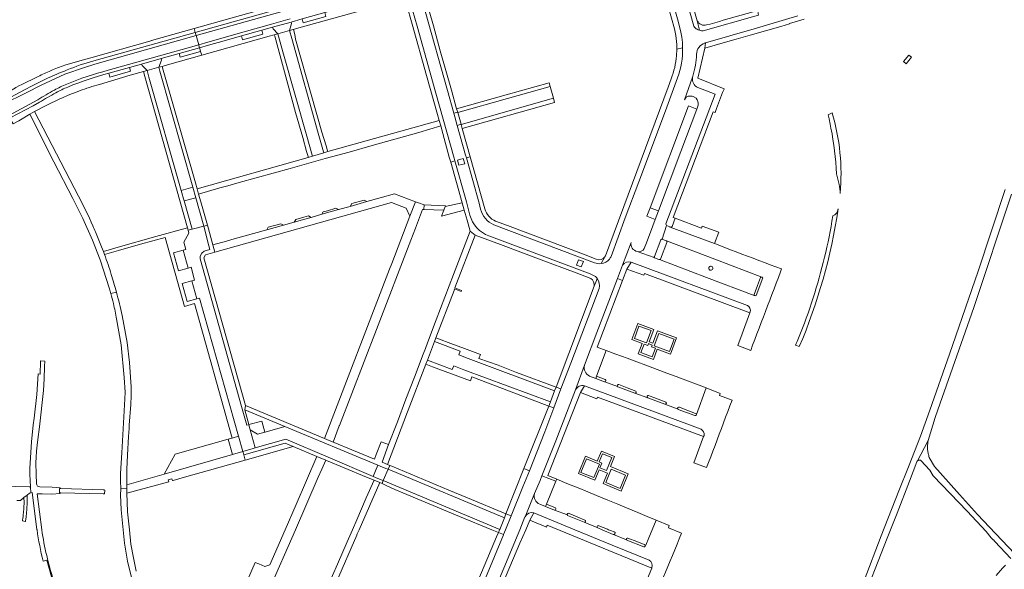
# Model space of a CAD drawing. Extents: x 146402 to 164798, y 455483 to 464134.
# Tile 485 of 575: x 156517 to 157006, y 462480 to 462753. Entities that reach past the tile are written whole.
import ezdxf

# ---------------------------------------------------------------- set-up
doc = ezdxf.new("R2010")
doc.units = 0
doc.header["$LTSCALE"] = 0.2
for name, color, linetype, lineweight in [('B-XX-VH-VERHARDING_ASFALT-GV', 252, 'CONTINUOUS', 18), ('B-XX-VH-VERHARDING_BETONSTRAATSTEEN-GV', 252, 'CONTINUOUS', 18), ('B-XX-VH-VERHARDING_GESLOTEN-GV', 252, 'CONTINUOUS', 18), ('B-XX-VH-VERHARDING_TEGEL-GV', 252, 'CONTINUOUS', 18)]:
    doc.layers.add(name, color=color, linetype=linetype, lineweight=lineweight)

msp = doc.modelspace()

# ---------------------------------------------------------------- linework, layer by layer
at = {"layer": 'B-XX-VH-VERHARDING_ASFALT-GV'}
msp.add_lwpolyline([(156709.838, 462775.149), (156709.411, 462776.691), (156603.833, 462747.01), (156604.261, 462745.469)], close=True, dxfattribs=at)
for points in [[(156650.971, 462753.647), (156641.743, 462751.086), (156636.398, 462749.579), (156626.284, 462746.748), (156617.757, 462744.357), (156610.041, 462742.149), (156605.536, 462740.876), (156605.828, 462739.825), (156605.964, 462739.334), (156610.479, 462740.61), (156618.193, 462742.818), (156626.716, 462745.207), (156636.831, 462748.039), (156642.174, 462749.545), (156651.405, 462752.107), (156656.827, 462753.655)], [(156519.018, 462718.433), (156507.864, 462712.578), (156507.9, 462712.507), (156508.486, 462711.335), (156519.885, 462716.968), (156527.236, 462720.732), (156539.08, 462726.168), (156539.503, 462726.337), (156548.325, 462729.461), (156553.983, 462731.154), (156604.261, 462745.469), (156603.833, 462747.01), (156553.477, 462732.854)], [(156560.583, 462728.15), (156570.704, 462731.008), (156605.536, 462740.876), (156604.261, 462745.469), (156553.983, 462731.154), (156548.325, 462729.461), (156539.503, 462726.337), (156539.08, 462726.168), (156527.236, 462720.732), (156519.885, 462716.968), (156508.486, 462711.335), (156511.29, 462705.729), (156525.643, 462713.566)], [(156560.952, 462726.696), (156571.112, 462729.564), (156577.15, 462731.261), (156586.878, 462734.011), (156595.852, 462736.524), (156605.964, 462739.334), (156605.828, 462739.825), (156605.536, 462740.876), (156570.704, 462731.008), (156560.583, 462728.15)], [(156525.643, 462713.566), (156511.29, 462705.729), (156511.873, 462704.565), (156523.279, 462710.538), (156526.412, 462712.278)], [(156545.857, 462665.621), (156524.076, 462707.728), (156521.628, 462706.372), (156533.664, 462682.783), (156543.093, 462664.441), (156547.958, 462654.596), (156552.875, 462643.849), (156556.639, 462634.101), (156561.172, 462619.579)], [(157005.919, 462668.926), (156992.634, 462628.487), (156978.333, 462587.16), (156968.541, 462559.344), (156963.994, 462546.427), (156957.955, 462531.242), (156953.17, 462519.397), (156944.466, 462496.972), (156935.89, 462474.754)], [(156936.038, 462466.707), (156941.481, 462480.521), (156947.448, 462495.792), (156952.343, 462508.222), (156958.414, 462524.163), (156962.125, 462533.699), (156962.18, 462533.834), (156962.25, 462533.963), (156967.763, 462544.275), (156971.283, 462555.682), (156972.463, 462559.496), (156990.366, 462610.441), (157009.182, 462666.625)], [(156553.343, 462650.097), (156552.964, 462650.953)], [(156558.76, 462636.7), (156558.219, 462638.175), (156557.331, 462640.506)], [(156564.696, 462618), (156561.869, 462617.282)], [(156561.869, 462617.282), (156564.696, 462618)], [(156564.683, 462604.654), (156566.988, 462591.896), (156568.463, 462575.543), (156568.974, 462568.241), (156568.857, 462565.05), (156567.297, 462538.244), (156566.763, 462527.941), (156566.781, 462524.34), (156566.801, 462520.371), (156569.879, 462520.418), (156569.849, 462522.35), (156569.82, 462524.344), (156569.861, 462530.045), (156570.2, 462536.997), (156570.751, 462546.335), (156570.987, 462550.33), (156571.077, 462551.851), (156571.761, 462562.253), (156571.978, 462566.495), (156571.921, 462570.946), (156571.102, 462583.048), (156569.937, 462592.949), (156567.486, 462606.432)], [(156536.745, 462520.441), (156536.767, 462520.8), (156532.816, 462521.145), (156526.722, 462521.258), (156525.91, 462521.406), (156525.484, 462521.706), (156525.184, 462522.242), (156525.066, 462522.789), (156524.787, 462527.568), (156524.725, 462533.216), (156524.854, 462536.078), (156525.055, 462538.936), (156525.342, 462541.916), (156525.708, 462544.886), (156526.432, 462551.049), (156527.114, 462557.118), (156527.833, 462563.162), (156528.438, 462569.064), (156528.761, 462574.894), (156529.046, 462581.126), (156529.118, 462583.728), (156527.017, 462583.865), (156526.983, 462582.449), (156526.844, 462578.492), (156526.792, 462577.306), (156525.793, 462577.338), (156525.123, 462567.144), (156523.792, 462555.37), (156523.401, 462552.056), (156522.432, 462543.645), (156521.604, 462530.601), (156521.655, 462527.498), (156521.785, 462524.398), (156521.994, 462521.3), (156522.147, 462518.37), (156522.769, 462518.569), (156525.227, 462500.125), (156525.244, 462500), (156525.265, 462499.875)], [(157010.749, 462487.967), (157001.206, 462498.119), (156992.263, 462507.533), (156983.253, 462517.422), (156973.691, 462528.251), (156970.917, 462531.345), (156968.315, 462535.872), (156968.155, 462536.339), (156968.01, 462536.811), (156967.881, 462537.287), (156967.768, 462537.768), (156967.67, 462538.252), (156967.588, 462538.739), (156967.521, 462539.228), (156967.471, 462539.719), (156967.436, 462540.212), (156967.418, 462540.705), (156967.415, 462541.199), (156967.428, 462541.692), (156967.458, 462542.185), (156967.503, 462542.677), (156967.564, 462543.167), (156967.641, 462543.654), (156967.734, 462544.139), (156967.763, 462544.275), (156962.25, 462533.963), (156962.334, 462534.083), (156962.43, 462534.194), (156962.537, 462534.293), (156962.655, 462534.38), (156962.782, 462534.453), (156962.916, 462534.512), (156963.055, 462534.557), (156963.199, 462534.586), (156963.344, 462534.599), (156963.491, 462534.596), (156963.636, 462534.577), (156963.778, 462534.542), (156963.916, 462534.492), (156964.047, 462534.428), (156964.057, 462534.422), (156968.648, 462529.511), (156970.29, 462526.807), (156987.073, 462509.154), (156996.565, 462499.117), (156999.035, 462496.055), (156999.882, 462495.159), (157000, 462495.034), (157000.118, 462494.909), (157000.889, 462494.093), (157008.737, 462485.705)], [(156527.589, 462499.875), (156527.568, 462500), (156525.269, 462517.884), (156527.874, 462517.817), (156532.671, 462517.694), (156536.672, 462517.999), (156536.672, 462518.344), (156536.421, 462518.35), (156536.452, 462519.731), (156536.468, 462520.45), (156536.745, 462520.441)], [(156574.559, 462479.505), (156573.137, 462486.061), (156571.851, 462492.767), (156571.14, 462500), (156570.144, 462508.942), (156569.986, 462513.743), (156569.914, 462518.11), (156569.879, 462520.418), (156566.801, 462520.371), (156566.694, 462517.207), (156566.835, 462513.706), (156566.991, 462509.838), (156568.028, 462500), (156568.711, 462493.402), (156570.252, 462484.451), (156572.135, 462476.276)], [(156528.246, 462484.431), (156530.197, 462484.888), (156530.977, 462481.849), (156532.802, 462475.377), (156534.524, 462469.9), (156536.288, 462464.713), (156536.478, 462464.774), (156536.171, 462465.635), (156533.48, 462474.65)], [(157006.211, 462482.461), (157004.707, 462480.887), (157001.534, 462477.213)]]:
    msp.add_lwpolyline(points, dxfattribs=at)
for points in [[(156540.19, 462728.308, 0.0332062), (156519.018, 462718.433)], [(156560.583, 462728.15, 0.0379993), (156539.982, 462721.215)], [(156539.982, 462721.215, -0.0379993), (156560.583, 462728.15)], [(156553.477, 462732.854, 0.0347923), (156540.19, 462728.308)], [(156540.567, 462719.834, -0.0379759), (156560.952, 462726.696)], [(156539.982, 462721.215, 0.0395835), (156533.89, 462718.292)], [(156533.89, 462718.292, -0.0395835), (156539.982, 462721.215)], [(156534.643, 462716.995, -0.0396283), (156540.567, 462719.834)], [(156533.89, 462718.292, 0.009004), (156525.643, 462713.566)], [(156525.643, 462713.566, -0.009004), (156533.89, 462718.292)], [(156526.412, 462712.278, -0.0091129), (156534.643, 462716.995)], [(156552.964, 462650.953, 0.0161354), (156545.857, 462665.621)], [(156554.624, 462647.134, 0.0037425), (156553.343, 462650.097)], [(156557.331, 462640.506, 0.0073922), (156554.624, 462647.134)], [(156562.131, 462626.82, 0.0130562), (156558.76, 462636.7)], [(156564.696, 462618, 0.0103033), (156562.131, 462626.82)], [(156561.172, 462619.579, -0.0057872), (156561.869, 462617.282)], [(156561.869, 462617.282, -0.0121827), (156563.171, 462612.354)], [(156567.486, 462606.432, 0.0134929), (156564.696, 462618)], [(156563.171, 462612.354, -0.0189446), (156564.683, 462604.654)], [(156525.265, 462499.875, 0.021035), (156528.246, 462484.431)], [(156533.48, 462474.65, -0.0374655), (156527.589, 462499.875)]]:
    msp.add_lwpolyline(points, format="xyb", dxfattribs=at)
at = {"layer": 'B-XX-VH-VERHARDING_BETONSTRAATSTEEN-GV'}
for points in [[(156661.984, 462685.573), (156667.707, 462687.162), (156667.573, 462687.629), (156664.904, 462696.904), (156651.753, 462744.006), (156650.64, 462747.907), (156650.646, 462747.931), (156650.621, 462747.924), (156644.893, 462746.21), (156647.704, 462736.153), (156659.169, 462695.428), (156661.871, 462685.968)], [(156650.646, 462747.931), (156650.64, 462747.907), (156651.753, 462744.006), (156664.904, 462696.904), (156667.573, 462687.629), (156667.707, 462687.162), (156669.585, 462687.762), (156669.461, 462688.179), (156668.751, 462690.572), (156666.745, 462697.467), (156653.614, 462743.564), (156653.282, 462745.861), (156652.565, 462748.424), (156652.48, 462748.402)], [(156659.135, 462687.858), (156659.823, 462685.371), (156659.944, 462684.935), (156661.984, 462685.573), (156661.871, 462685.968), (156659.169, 462695.428), (156647.704, 462736.153), (156644.893, 462746.21), (156643.07, 462745.736), (156643.314, 462745.045), (156653.554, 462707.219), (156657.191, 462694.828)], [(156596.774, 462668.465), (156602.609, 462670.133), (156586.265, 462727.765), (156585.763, 462729.674), (156579.939, 462727.979), (156580.814, 462724.787)], [(156603.915, 462672.311), (156587.825, 462728.229), (156587.324, 462730.067), (156585.763, 462729.674), (156586.265, 462727.765), (156602.609, 462670.133), (156602.934, 462668.968), (156603.751, 462666.047), (156604.081, 462664.865), (156608.041, 462650.688), (156609.9, 462651.29), (156606.556, 462662.756), (156605.398, 462666.603), (156604.789, 462669.283)], [(156596.774, 462668.465), (156580.814, 462724.787), (156579.939, 462727.979), (156578.068, 462727.518), (156578.751, 462725.07), (156599.961, 462649.878), (156600.246, 462648.759), (156602.219, 462649.276), (156598.249, 462663.256), (156597.924, 462664.404), (156597.103, 462667.303)], [(156734.121, 462707.29), (156734.139, 462707.231), (156758.783, 462714.128), (156779.99, 462720.129), (156779.481, 462721.959), (156758.268, 462715.957), (156733.586, 462709.05)], [(156734.139, 462707.231), (156735.854, 462701.344), (156735.867, 462701.299), (156781.629, 462714.243), (156779.99, 462720.129), (156758.783, 462714.128)], [(156781.629, 462714.243), (156735.867, 462701.299), (156736.396, 462699.332), (156782.157, 462712.127)], [(156829.638, 462659.909), (156833.8, 462658.348), (156845.001, 462687.865), (156852.868, 462708.916), (156848.678, 462710.536)], [(156734.762, 462680.981), (156737.694, 462681.79), (156736.927, 462684.31), (156734.054, 462683.519)], [(156602.609, 462670.133), (156596.774, 462668.465), (156597.103, 462667.303), (156597.924, 462664.404), (156598.249, 462663.256), (156604.081, 462664.865), (156603.751, 462666.047), (156602.934, 462668.968)], [(156602.219, 462649.276), (156608.041, 462650.688), (156604.081, 462664.865), (156598.249, 462663.256)], [(156674.993, 462658.956), (156673.65, 462659.64), (156669.439, 462658.443), (156667.39, 462657.86), (156666.666, 462656.636)], [(156689.086, 462662.966), (156687.69, 462663.71), (156681.58, 462661.97), (156680.726, 462660.59)], [(156736.39, 462662.339), (156727.981, 462660.575), (156727.27, 462658.71), (156726.137, 462655.733), (156737.39, 462658.766)], [(156829.638, 462659.909), (156828.05, 462655.699), (156832.218, 462654.138), (156833.8, 462658.348)], [(156652.953, 462652.743), (156658.307, 462654.212), (156661.37, 462655.106), (156660.01, 462655.81), (156657.658, 462655.157), (156653.78, 462654.08)], [(156630.364, 462552.148), (156629.375, 462551.877), (156626.765, 462561.167), (156606.214, 462634.492), (156606.338, 462635.901), (156607.027, 462637.336), (156608.289, 462638.394), (156611.103, 462639.185), (156610.618, 462640.954), (156608.041, 462650.688), (156602.219, 462649.276), (156600.246, 462648.759), (156600.69, 462647.2), (156598.21, 462642.73), (156599.19, 462639.23), (156597.768, 462638.829), (156600.285, 462629.933), (156601.71, 462630.33), (156603.49, 462623.96), (156602.072, 462623.56), (156604.561, 462614.667), (156605.98, 462615.07), (156625.263, 462546.421), (156627.378, 462538.892), (156632.609, 462540.363), (156633.583, 462540.634), (156631.077, 462549.551)], [(156630.364, 462552.148), (156630.492, 462552.183), (156628.441, 462559.51), (156628.69, 462561.71), (156608.14, 462635.035), (156608.83, 462636.47), (156613.561, 462637.799), (156612.55, 462641.486), (156609.9, 462651.29), (156608.041, 462650.688), (156610.618, 462640.954), (156611.103, 462639.185), (156608.289, 462638.394), (156607.027, 462637.336), (156606.338, 462635.901), (156606.214, 462634.492), (156626.765, 462561.167), (156629.375, 462551.877)], [(156639.31, 462648.946), (156647.64, 462651.28), (156646.26, 462651.98), (156640.03, 462650.24)], [(156600.285, 462629.933), (156597.768, 462638.829), (156593.02, 462637.49), (156595.53, 462628.61)], [(156793.197, 462631.464), (156795.497, 462630.553), (156796.563, 462633.157), (156794.127, 462634.083)], [(156604.561, 462614.667), (156602.072, 462623.56), (156597.32, 462622.22), (156599.82, 462613.32)], [(156719.063, 462584.246), (156731.456, 462579.529), (156732.14, 462581.44), (156737.254, 462579.456), (156780.156, 462563.469), (156782.244, 462568.903), (156739.342, 462585.015), (156734.713, 462586.812), (156735.334, 462588.612), (156722.568, 462593.466)], [(156782.244, 462568.903), (156782.99, 462570.826), (156763.38, 462578.141), (156754.16, 462581.698), (156744.704, 462585.117), (156745.474, 462587.041), (156736.205, 462590.573), (156731.999, 462592.021), (156723.314, 462595.378), (156722.568, 462593.466), (156735.334, 462588.612), (156734.713, 462586.812), (156739.342, 462585.015)], [(156718.243, 462582.185), (156721.652, 462580.949), (156731.059, 462577.405), (156740.441, 462573.935), (156741.199, 462575.859), (156759.788, 462568.783), (156779.409, 462561.443), (156780.156, 462563.469), (156737.254, 462579.456), (156732.14, 462581.44), (156731.456, 462579.529), (156719.063, 462584.246)], [(156694.561, 462532.083), (156695.682, 462531.618), (156698.445, 462530.474), (156699.583, 462530.002), (156700.395, 462531.939), (156699.27, 462532.41), (156696.549, 462533.527), (156699.795, 462542.304), (156696.1, 462543.702), (156693.713, 462537.28), (156692.882, 462535.11), (156681.602, 462539.704), (156672.855, 462543.319), (156672.283, 462543.556), (156667.956, 462545.35), (156628.69, 462561.71), (156628.441, 462559.51), (156648.289, 462551.239)], [(156631.077, 462549.551), (156633.583, 462540.634), (156648.801, 462544.91), (156669.738, 462535.994), (156692.191, 462526.491), (156694.561, 462532.083), (156648.289, 462551.239), (156638.605, 462548.505), (156638.381, 462548.515), (156634.802, 462547.444)], [(156593.821, 462537.587), (156588.42, 462527.53), (156622.325, 462537.416), (156620.121, 462544.973)], [(156652.49, 462541.26), (156648.5, 462542.92), (156627.87, 462537.14), (156628.601, 462534.542)], [(156697.178, 462524.38), (156699.583, 462530.002), (156698.445, 462530.474), (156695.682, 462531.618), (156694.561, 462532.083), (156692.191, 462526.491), (156693.315, 462526.016), (156696.066, 462524.851)], [(156697.178, 462524.38), (156754.974, 462500.088), (156757.36, 462505.973), (156699.583, 462530.002)], [(156699.583, 462530.002), (156757.36, 462505.973), (156758.118, 462507.884), (156739.056, 462515.847), (156729.699, 462519.604), (156701.47, 462531.49), (156700.395, 462531.939)], [(156754.974, 462500.088), (156697.178, 462524.38), (156696.566, 462522.906), (156698.26, 462522.2), (156702.864, 462520.019), (156735.053, 462506.614), (156751.153, 462500), (156754.463, 462498.625), (156754.942, 462500)]]:
    msp.add_lwpolyline(points, close=True, dxfattribs=at)
for points in [[(156850.75, 462724.668), (156846.753, 462713.549), (156847.651, 462714.743), (156848.55, 462715.257), (156849.915, 462715.39)], [(156837.558, 462651.906), (156861.913, 462716.356), (156853.382, 462719.63)], [(156851.046, 462715.213), (156852.563, 462714.259)], [(156852.868, 462708.916), (156845.001, 462687.865), (156833.8, 462658.348), (156832.218, 462654.138), (156830.986, 462650.862), (156827.82, 462642.437), (156826.772, 462639.649)], [(156853.603, 462710.866), (156852.868, 462708.916)], [(156839.458, 462650.352), (156837.885, 462651.012), (156835.628, 462644.263), (156837.679, 462643.512)], [(156835.628, 462644.263), (156837.885, 462651.012)], [(156894.417, 462628.087), (156894.842, 462629.51), (156892.036, 462630.569), (156889.229, 462631.629), (156886.423, 462632.688), (156883.616, 462633.748), (156880.81, 462634.807), (156878.003, 462635.867), (156875.197, 462636.926), (156872.39, 462637.985), (156869.584, 462639.045), (156866.847, 462640.078), (156863.758, 462641.244), (156863.477, 462641.419), (156862.125, 462641.94), (156861.701, 462642.117), (156839.681, 462650.274), (156839.662, 462650.278)], [(156839.681, 462650.274), (156861.701, 462642.117), (156863.87, 462647.767)], [(156863.87, 462647.767), (156855.546, 462650.77), (156855.187, 462649.821), (156842.183, 462654.743), (156840.65, 462650.646)], [(156820.263, 462642.705), (156816.003, 462631.356)], [(156831.819, 462635.613), (156835.032, 462644.026)], [(156837.944, 462642.708), (156834.821, 462634.443)], [(156837.792, 462643.46), (156837.822, 462643.44), (156861.761, 462634.443), (156885.199, 462625.467), (156885.204, 462625.467), (156885.494, 462625.35), (156885.58, 462625.05), (156882.386, 462616.336)], [(156881.316, 462616.786), (156882.998, 462621.28), (156884.499, 462625.288), (156884.724, 462625.435), (156884.895, 462625.478), (156885.199, 462625.467), (156861.761, 462634.443), (156837.822, 462643.44)], [(156831.707, 462635.151), (156823.285, 462638.203)], [(156823.285, 462638.203), (156831.707, 462635.151)], [(156820.347, 462632.885), (156877.994, 462611.379)], [(156834.062, 462634.222), (156831.873, 462635.019)], [(156834.296, 462634.133), (156857.681, 462625.288), (156881.383, 462616.35), (156881.541, 462616.384)], [(156881.541, 462616.384), (156881.383, 462616.35), (156857.681, 462625.288), (156834.296, 462634.133)], [(156860.793, 462629.601), (156860.836, 462629.865)], [(156860.836, 462629.865), (156860.793, 462629.601)], [(156879.382, 462608.13), (156879.205, 462607.651), (156875.387, 462597.339), (156873.19, 462591.555), (156879.624, 462589.085), (156880.586, 462591.622), (156881.65, 462594.427), (156882.714, 462597.232), (156883.778, 462600.037), (156884.842, 462602.842), (156885.906, 462605.647), (156886.97, 462608.452), (156888.034, 462611.257), (156889.097, 462614.062), (156890.161, 462616.867), (156891.225, 462619.672), (156892.289, 462622.477), (156893.353, 462625.282), (156894.417, 462628.087)], [(156852.687, 462557.201), (156857.582, 462570.543), (156852.745, 462572.338), (156848.306, 462573.986), (156842.612, 462576.098), (156838.018, 462577.803), (156833.169, 462579.602), (156827.616, 462581.669), (156823.05, 462583.37), (156818.31, 462585.136), (156812.608, 462587.26), (156807.881, 462589.021), (156803.106, 462576.268), (156807.416, 462574.557)], [(156797.17, 462581.705), (156792.665, 462569.398)], [(156807.173, 462573.431), (156807.153, 462573.43), (156807.085, 462573.428), (156802.668, 462575.145), (156799.594, 462576.34)], [(156807.173, 462573.431), (156813.486, 462571.106)], [(156813.486, 462571.106), (156807.173, 462573.431)], [(156814.135, 462572.093), (156818.305, 462570.506), (156822.575, 462568.881)], [(156797.077, 462571.495), (156854.959, 462549.931)], [(156851.945, 462556.728), (156843.664, 462559.786), (156843.651, 462559.791), (156836.992, 462562.314), (156828.49, 462565.468), (156822.099, 462567.87), (156813.595, 462570.994)], [(156822.099, 462567.87), (156828.49, 462565.468)], [(156856.437, 462546.83), (156856.23, 462546.281), (156851.33, 462533.296), (156857.745, 462530.846), (156858.731, 462533.465), (156859.789, 462536.272), (156860.846, 462539.079), (156861.904, 462541.886), (156862.961, 462544.693), (156864.019, 462547.501), (156865.076, 462550.308), (156866.133, 462553.115), (156867.191, 462555.922), (156868.248, 462558.73), (156869.306, 462561.537), (156870.363, 462564.344), (156864.092, 462566.664), (156864.438, 462567.679), (156857.582, 462570.543), (156852.687, 462557.201), (156852.686, 462557.19), (156852.684, 462557.176)], [(156828.91, 462566.657), (156829.764, 462566.33), (156831.6, 462565.628), (156837.234, 462563.474)], [(156836.992, 462562.314), (156843.651, 462559.791)], [(156843.398, 462560.606), (156843.457, 462560.712)], [(156844.25, 462560.831), (156847.974, 462559.418), (156852.277, 462557.786)], [(156826.909, 462492.603), (156826.971, 462492.559), (156826.989, 462492.546), (156827.525, 462492.341), (156829.063, 462495.932), (156832.716, 462504.772), (156828.288, 462506.615), (156823.532, 462508.572), (156817.932, 462510.876), (156813.632, 462512.645), (156808.748, 462514.654), (156803.095, 462516.98), (156798.68, 462518.796), (156793.909, 462520.759), (156788.361, 462523.042), (156783.362, 462525.098), (156782.929, 462524.061), (156778.189, 462512.712), (156782.618, 462510.882)], [(156772.342, 462517.97), (156767.559, 462506.415)], [(156771.953, 462508.447), (156792.305, 462500), (156810.795, 462492.391), (156829.2, 462484.906)], [(156788.581, 462507.386), (156782.256, 462509.693), (156782.251, 462509.695), (156777.744, 462511.537), (156774.914, 462512.694)], [(156782.256, 462509.693), (156788.581, 462507.386)], [(156789.514, 462508.12), (156793.518, 462506.414), (156797.331, 462504.79)], [(156817.994, 462495.046), (156817.985, 462495.057), (156811.426, 462497.657), (156811.412, 462497.661), (156811.405, 462497.665), (156805.833, 462500), (156803.688, 462500.901), (156803.661, 462500.914), (156803.654, 462500.917), (156796.97, 462503.721), (156796.965, 462503.723), (156788.733, 462507.148)], [(156796.97, 462503.721), (156803.654, 462500.917)], [(156838.487, 462481.736), (156839.623, 462484.492), (156840.758, 462487.248), (156841.894, 462490.004), (156843.029, 462492.761), (156844.165, 462495.517), (156845.3, 462498.273), (156838.74, 462500.953), (156839.219, 462502.066), (156832.716, 462504.772), (156829.063, 462495.932), (156827.525, 462492.341), (156826.989, 462492.546)], [(156804.287, 462501.999), (156808.459, 462500.256), (156809.072, 462500), (156809.085, 462500), (156809.967, 462499.631), (156811.769, 462498.874), (156812.26, 462498.668)], [(156811.426, 462497.657), (156817.985, 462495.057)], [(156826.567, 462491.446), (156818.184, 462494.893)], [(156818.59, 462495.879), (156823.082, 462494.114), (156826.695, 462492.695)], [(156830.543, 462481.115), (156830.482, 462480.967), (156825.104, 462467.905), (156831.675, 462465.2), (156832.81, 462467.955), (156833.945, 462470.711), (156835.081, 462473.467), (156836.216, 462476.223), (156837.352, 462478.979), (156838.487, 462481.736)]]:
    msp.add_lwpolyline(points, dxfattribs=at)
for points in [[(156853.382, 462719.63, -0.3405715), (156850.75, 462724.668)], [(156849.915, 462715.39, -0.1316988), (156851.046, 462715.213)], [(156852.563, 462714.259, -0.2004598), (156853.603, 462710.866)], [(156837.885, 462651.012, -0.2874708), (156837.558, 462651.906)], [(156839.662, 462650.278, -0.0582691), (156839.458, 462650.352)], [(156840.65, 462650.646, -0.2973644), (156839.681, 462650.274)], [(156823.285, 462638.203, -0.4207676), (156820.263, 462642.705)], [(156835.032, 462644.026, -0.2967586), (156835.628, 462644.263)], [(156837.679, 462643.512, -0.0539005), (156837.792, 462643.46)], [(156837.822, 462643.44, -0.4151531), (156837.944, 462642.708)], [(156826.772, 462639.649, -0.3813631), (156823.285, 462638.203)], [(156831.707, 462635.151, -0.4285714), (156831.819, 462635.613)], [(156816.003, 462631.356, -0.3224328), (156820.347, 462632.885)], [(156831.873, 462635.019, -0.167897), (156831.707, 462635.151)], [(156834.296, 462634.133, -0.2515124), (156834.062, 462634.222)], [(156834.821, 462634.443, -0.3316431), (156834.296, 462634.133)], [(156858.894, 462630.313, 0.1228352), (156858.781, 462629.865)], [(156858.781, 462629.865, -0.1228352), (156858.894, 462630.313)], [(156860.836, 462629.865, 0.8001505), (156858.894, 462630.313)], [(156858.894, 462630.313, -0.8001505), (156860.836, 462629.865)], [(156858.781, 462629.865, 0.8816604), (156860.793, 462629.601)], [(156860.793, 462629.601, -0.8816604), (156858.781, 462629.865)], [(156881.541, 462616.384, -0.1709853), (156881.316, 462616.786)], [(156882.386, 462616.336, -0.3432307), (156881.541, 462616.384)], [(156877.994, 462611.379, -0.3397259), (156879.382, 462608.13)], [(156799.594, 462576.34, -0.3709145), (156797.17, 462581.705)], [(156807.416, 462574.557, -0.7272169), (156807.173, 462573.431)], [(156813.486, 462571.106, -0.7079156), (156814.135, 462572.093)], [(156792.665, 462569.398, -0.3552744), (156797.077, 462571.495)], [(156813.595, 462570.994, -0.0678014), (156813.486, 462571.106)], [(156822.575, 462568.881, -0.868302), (156822.099, 462567.87)], [(156828.49, 462565.468, -0.3166756), (156828.205, 462566.129)], [(156828.205, 462566.129, -0.1811946), (156828.28, 462566.332)], [(156828.28, 462566.332, -0.3192478), (156828.91, 462566.657)], [(156837.712, 462562.66, -0.3885878), (156836.992, 462562.314)], [(156837.234, 462563.474, -0.4919966), (156837.712, 462562.66)], [(156843.651, 462559.791, -0.4358602), (156843.398, 462560.606)], [(156843.457, 462560.712, -0.3844733), (156844.25, 462560.831)], [(156852.684, 462557.176, -0.4895793), (156851.945, 462556.728)], [(156852.277, 462557.786, -0.3930045), (156852.687, 462557.201)], [(156854.959, 462549.931, -0.3167921), (156856.437, 462546.83)], [(156774.914, 462512.694, -0.391192), (156772.342, 462517.97)], [(156767.559, 462506.415, -0.3523098), (156771.953, 462508.447)], [(156782.919, 462510.239, -0.3960882), (156782.256, 462509.693)], [(156782.618, 462510.882, -0.3093939), (156782.919, 462510.239)], [(156788.581, 462507.386, -0.7180639), (156789.514, 462508.12)], [(156788.733, 462507.148, -0.1119044), (156788.581, 462507.386)], [(156797.656, 462504.09, -0.4009216), (156796.97, 462503.721)], [(156797.331, 462504.79, -0.3988249), (156797.656, 462504.09)], [(156803.654, 462500.917, -0.487464), (156803.472, 462501.885)], [(156803.472, 462501.885, -0.3730866), (156804.287, 462501.999)], [(156812.26, 462498.668, -0.6628557), (156811.426, 462497.657)], [(156817.985, 462495.057, -0.7391647), (156818.59, 462495.879)], [(156818.184, 462494.893, -0.1197133), (156817.994, 462495.046)], [(156826.989, 462492.546, -0.7124931), (156826.567, 462491.446)], [(156826.695, 462492.695, -0.1228911), (156826.909, 462492.603)], [(156829.2, 462484.906, -0.31944), (156830.543, 462481.115)]]:
    msp.add_lwpolyline(points, format="xyb", dxfattribs=at)
at = {"layer": 'B-XX-VH-VERHARDING_GESLOTEN-GV'}
for points in [[(156920.052, 462707.057), (156918.1, 462706.122)], [(156922.205, 462676.775), (156923.564, 462671.486)], [(156901.89, 462591.615), (156903.724, 462590.928)]]:
    msp.add_lwpolyline(points, dxfattribs=at)
for points in [[(156918.1, 462706.122, -0.004479), (156918.737, 462703.262)], [(156924.053, 462667.03, 0.094266), (156920.052, 462707.057)], [(156918.737, 462703.262, -0.0064735), (156919.472, 462699.393)], [(156919.472, 462699.393, -0.0374568), (156922.205, 462676.775)], [(156923.564, 462671.486, -0.0452037), (156924.053, 462667.03)], [(156903.724, 462590.928, 0.0639552), (156923.086, 462659.305)], [(156920.386, 462655.826, -0.0380719), (156910.646, 462615.125)], [(156923.086, 462659.305, -0.2382537), (156920.386, 462655.826)], [(156910.646, 462615.125, -0.0193087), (156903.381, 462595.191)], [(156903.381, 462595.191, -0.0030178), (156901.89, 462591.615)]]:
    msp.add_lwpolyline(points, format="xyb", dxfattribs=at)
at = {"layer": 'B-XX-VH-VERHARDING_TEGEL-GV'}
for points in [[(156839.331, 462793.208), (156840.51, 462789.017), (156851.37, 462750.013)], [(156854.16, 462748.101), (156853.107, 462752.794), (156852.388, 462755.091), (156850.442, 462761.926), (156849.944, 462763.746), (156843.386, 462787.224), (156842.848, 462789.15), (156841.579, 462793.163)], [(156829.841, 462791.222), (156841.812, 462748.691), (156842.47, 462745.504)], [(156844.829, 462747.935), (156843.231, 462753.779), (156834.003, 462786.196), (156832.562, 462791.428)], [(156720.104, 462767.419), (156719.852, 462767.349), (156717.344, 462766.64), (156716.265, 462764.224), (156716.321, 462763.458), (156717.938, 462757.498), (156729.029, 462718.151), (156732.219, 462706.812)], [(156732.219, 462706.812), (156734.121, 462707.29), (156733.586, 462709.05), (156731.007, 462718.339), (156725.464, 462737.812), (156722.075, 462750.253), (156718.127, 462764.14)], [(156708.768, 462760.956), (156711.5, 462751.011), (156718.638, 462725.493), (156724.17, 462706.143), (156724.991, 462703.247), (156725.69, 462700.511), (156726.723, 462696.751), (156729.962, 462685.098), (156730.68, 462682.554), (156732.774, 462683.154), (156732.407, 462684.462), (156723.344, 462716.725), (156714.051, 462750.063), (156711.626, 462758.066), (156710.614, 462761.861)], [(156857.18, 462748.094), (156880.553, 462754.742), (156883.546, 462755.604), (156883.39, 462756.187), (156883.114, 462757.837), (156880.906, 462757.246), (156865.953, 462752.988), (156864.127, 462752.461), (156859.416, 462751.146)], [(156853.107, 462752.794), (156854.16, 462748.101)], [(156902.995, 462755.124), (156881.4, 462748.723), (156857.143, 462741.761), (156856.929, 462739.143), (156867.133, 462742.088), (156872.484, 462743.633), (156879.316, 462745.605), (156894.529, 462749.984), (156898.909, 462751.213), (156898.866, 462751.39), (156906.219, 462753.594)], [(156553.477, 462732.854), (156603.833, 462747.01), (156603.289, 462748.97), (156582.172, 462743.024), (156582.19, 462742.958), (156581.291, 462742.701), (156551.89, 462734.324), (156548.852, 462733.458), (156539.048, 462730.664)], [(156859.416, 462751.146), (156857.75, 462750.688)], [(156840.65, 462650.646), (156842.183, 462654.743), (156841.201, 462655.114), (156861.023, 462707.492), (156861.935, 462707.145), (156862.633, 462709.121), (156865.692, 462717.062), (156866.381, 462718.85), (156866.446, 462719.02), (156853.426, 462724.213), (156856.929, 462739.143), (156857.143, 462741.761)], [(156845.827, 462739.31), (156842.93, 462738.692), (156842.812, 462735.396)], [(156842.956, 462739.448), (156842.93, 462738.692), (156845.827, 462739.31)], [(156556.214, 462721.14), (156571.437, 462725.685), (156578.068, 462727.518), (156579.939, 462727.979), (156577.4, 462730.503), (156577.15, 462731.261), (156571.112, 462729.564), (156571.604, 462727.667), (156561.478, 462724.807), (156560.952, 462726.696)], [(156525.878, 462725.101), (156517.356, 462721.022), (156516.5, 462720.55), (156514.807, 462719.617), (156514.627, 462719.511), (156510.356, 462716.996), (156509.482, 462716.558), (156509.357, 462716.495), (156506.626, 462715.053), (156507.864, 462712.578), (156519.018, 462718.433)], [(156840.209, 462723.96), (156838.649, 462719.769), (156807.447, 462635.946), (156807.442, 462635.934), (156807.43, 462635.909), (156807.249, 462635.582)], [(156810.269, 462635.715), (156817.328, 462654.92), (156824.085, 462672.787), (156837.269, 462707.955), (156843.246, 462724.426)], [(156850.907, 462725.239), (156850.75, 462724.668)], [(156853.382, 462719.63), (156861.913, 462716.356), (156837.558, 462651.906)], [(156526.412, 462712.278), (156523.279, 462710.538), (156511.873, 462704.565)], [(156511.873, 462704.565), (156511.919, 462704.472), (156512.934, 462702.416), (156513.364, 462701.546), (156516.279, 462703.102), (156521.628, 462706.372), (156524.076, 462707.728), (156530.174, 462710.839), (156530.415, 462710.961)], [(156747.576, 462659.333), (156740.35, 462685.186), (156738.441, 462684.701)], [(156738.441, 462684.701), (156744.763, 462662.233), (156745.535, 462659.22)], [(156740.186, 462656.282), (156738.492, 462662.802), (156732.774, 462683.154), (156730.68, 462682.554), (156736.39, 462662.339), (156737.39, 462658.766), (156738.782, 462653.796), (156740.351, 462648.262), (156742.877, 462646.363), (156755.395, 462641.572), (156774.233, 462634.458), (156793.034, 462627.544), (156800.265, 462624.823)], [(156752.107, 462651.44), (156802.103, 462632.611)], [(156802.898, 462634.319), (156796.551, 462636.802), (156758.887, 462651.08), (156752.977, 462653.227)], [(156837.885, 462651.012), (156839.458, 462650.352)], [(156839.662, 462650.278), (156839.681, 462650.274)], [(156802.598, 462625.69), (156799.914, 462627.06), (156749.621, 462645.88)], [(156835.032, 462644.026), (156831.819, 462635.613)], [(156834.821, 462634.443), (156837.944, 462642.708)], [(156837.679, 462643.512), (156835.628, 462644.263)], [(156837.822, 462643.44), (156837.792, 462643.46)], [(156807.249, 462635.582), (156805.352, 462632.163)], [(156805.352, 462632.163), (156807.249, 462635.582)], [(156816.003, 462631.356), (156816, 462631.351), (156813.494, 462624.772), (156816.013, 462623.814), (156818.136, 462629.408)], [(156820.347, 462632.885), (156818.136, 462629.408), (156826.544, 462626.343), (156826.899, 462627.288), (156879.205, 462607.651), (156879.382, 462608.13)], [(156818.136, 462629.408), (156820.347, 462632.885)], [(156877.994, 462611.379), (156820.347, 462632.885)], [(156831.873, 462635.019), (156834.062, 462634.222)], [(156882.386, 462616.336), (156885.58, 462625.05), (156885.494, 462625.35), (156885.204, 462625.467), (156885.199, 462625.467), (156884.895, 462625.478), (156884.724, 462625.435), (156884.499, 462625.288), (156882.998, 462621.28), (156881.316, 462616.786)], [(156801.885, 462620.89), (156782.99, 462570.826), (156785.427, 462569.905), (156790.239, 462582.651), (156804.352, 462619.839)], [(156802.668, 462575.145), (156803.106, 462576.268), (156807.881, 462589.021), (156803.422, 462590.643), (156816.013, 462623.814), (156813.494, 462624.772), (156803.297, 462597.996), (156797.17, 462581.705)], [(156803.434, 462624.748), (156802.987, 462623.79), (156801.885, 462620.89)], [(156801.885, 462620.89), (156802.987, 462623.79), (156803.434, 462624.748)], [(156799.594, 462576.34), (156802.668, 462575.145)], [(156807.416, 462574.557), (156803.106, 462576.268), (156802.668, 462575.145), (156807.085, 462573.428), (156807.153, 462573.43), (156807.173, 462573.431)], [(156822.575, 462568.881), (156818.305, 462570.506), (156814.135, 462572.093)], [(156792.665, 462569.398), (156782.937, 462544.188), (156775.983, 462526.812), (156782.929, 462524.061), (156783.362, 462525.098), (156778.891, 462526.938), (156795.072, 462568.198)], [(156795.072, 462568.198), (156797.077, 462571.495)], [(156854.959, 462549.931), (156797.077, 462571.495), (156795.072, 462568.198), (156803.245, 462564.973)], [(156813.595, 462570.994), (156822.099, 462567.87)], [(156803.245, 462564.973), (156803.587, 462565.892), (156856.165, 462546.305), (156856.23, 462546.281), (156856.437, 462546.83)], [(156828.49, 462565.468), (156836.992, 462562.314)], [(156837.234, 462563.474), (156831.6, 462565.628), (156829.764, 462566.33), (156828.91, 462566.657)], [(156843.457, 462560.712), (156843.398, 462560.606)], [(156843.651, 462559.791), (156843.664, 462559.786), (156851.945, 462556.728)], [(156852.277, 462557.786), (156847.974, 462559.418), (156844.25, 462560.831)], [(156852.684, 462557.176), (156852.686, 462557.19), (156852.687, 462557.201)], [(156673.988, 462474.174), (156683.98, 462497.31), (156684.027, 462497.419), (156684.294, 462498.036), (156685.142, 462500), (156695.4, 462523.393), (156692.614, 462524.554), (156688.67, 462515.917), (156684.046, 462504.96), (156681.906, 462500), (156679.318, 462493.995), (156674.442, 462482.941), (156669.552, 462471.674)], [(156775.983, 462526.812), (156775.013, 462524.391), (156772.342, 462517.97)], [(156774.914, 462512.694), (156777.744, 462511.537), (156778.189, 462512.712), (156782.929, 462524.061), (156775.983, 462526.812)], [(156515.24, 462514.533), (156517.112, 462514.588), (156518.769, 462515.962), (156518.769, 462515.953), (156520.312, 462517.159), (156521.508, 462518.165), (156522.147, 462518.37), (156521.994, 462521.3), (156521.323, 462521.314), (156501.082, 462521.739)], [(156520.315, 462512.995), (156520.343, 462515.076), (156520.312, 462517.159), (156518.769, 462515.953), (156518.788, 462513.551), (156518.888, 462513.52), (156518.767, 462511.061)], [(156519.85, 462506.479), (156520.057, 462508.368), (156520.188, 462510.116)], [(156770.006, 462504.703), (156771.953, 462508.447)], [(156829.2, 462484.906), (156810.795, 462492.391), (156792.305, 462500), (156771.953, 462508.447), (156770.006, 462504.703), (156771.113, 462504.246), (156777.826, 462501.475), (156778.162, 462501.336), (156778.538, 462502.261), (156830.482, 462480.967), (156830.543, 462481.115)], [(156782.618, 462510.882), (156778.189, 462512.712), (156777.744, 462511.537), (156782.251, 462509.695), (156782.256, 462509.693)], [(156797.331, 462504.79), (156793.518, 462506.414), (156789.514, 462508.12)], [(156518.02, 462504.686), (156517.977, 462504.455), (156519.44, 462504.163), (156519.497, 462504.152), (156519.581, 462504.619)], [(156767.559, 462506.415), (156767.541, 462506.378), (156764.923, 462500), (156749.037, 462461.869), (156745.798, 462454.479), (156745.694, 462454.247), (156745.747, 462453.997)], [(156747.377, 462450.211), (156750.24, 462448.925), (156756.539, 462462.486), (156752.805, 462464.284), (156765.057, 462493.319), (156767.961, 462500), (156770.006, 462504.703)], [(156788.733, 462507.148), (156796.965, 462503.723), (156796.97, 462503.721)], [(156803.654, 462500.917), (156803.661, 462500.914), (156803.688, 462500.901), (156805.833, 462500), (156811.405, 462497.665), (156811.412, 462497.661), (156811.426, 462497.657)], [(156812.26, 462498.668), (156811.769, 462498.874), (156809.967, 462499.631), (156809.085, 462500), (156809.072, 462500), (156808.459, 462500.256), (156804.287, 462501.999)], [(156817.985, 462495.057), (156817.994, 462495.046)], [(156818.184, 462494.893), (156826.567, 462491.446)], [(156826.695, 462492.695), (156823.082, 462494.114), (156818.59, 462495.879)], [(156826.989, 462492.546), (156826.971, 462492.559), (156826.909, 462492.603)]]:
    msp.add_lwpolyline(points, dxfattribs=at)
for points in [[(156708.854, 462778.697), (156603.289, 462748.97), (156603.833, 462747.01), (156709.411, 462776.691)], [(156696.077, 462764.699), (156696.677, 462762.837), (156686.527, 462759.965), (156685.974, 462761.889), (156683.156, 462761.034), (156675.414, 462758.887), (156668.155, 462756.824), (156668.672, 462754.89), (156657.388, 462751.765), (156656.827, 462753.655), (156651.405, 462752.107), (156651.604, 462751.423), (156650.646, 462747.931), (156652.48, 462748.402), (156652.565, 462748.424), (156655.283, 462749.188), (156705.523, 462763.261), (156708.02, 462763.961), (156704.439, 462766.287), (156704.238, 462767.052)], [(156668.155, 462756.824), (156656.827, 462753.655), (156657.388, 462751.765), (156668.672, 462754.89)], [(156605.964, 462739.334), (156606.244, 462738.383), (156606.506, 462737.492), (156607.014, 462735.664), (156640.529, 462745.038), (156643.002, 462745.718), (156643.07, 462745.736), (156644.893, 462746.21), (156642.487, 462748.815), (156642.174, 462749.545), (156636.831, 462748.039), (156637.38, 462746.145), (156627.271, 462743.308), (156626.716, 462745.207), (156618.193, 462742.818), (156610.479, 462740.61)], [(156626.716, 462745.207), (156627.271, 462743.308), (156637.38, 462746.145), (156636.831, 462748.039)], [(156642.174, 462749.545), (156642.487, 462748.815), (156644.893, 462746.21), (156650.621, 462747.924), (156650.646, 462747.931), (156651.604, 462751.423), (156651.405, 462752.107)], [(156605.964, 462739.334), (156595.852, 462736.524), (156596.402, 462734.635), (156606.506, 462737.492), (156606.244, 462738.383)], [(156585.763, 462729.674), (156587.107, 462733.242), (156586.878, 462734.011), (156577.15, 462731.261), (156577.4, 462730.503), (156579.939, 462727.979)], [(156595.852, 462736.524), (156586.878, 462734.011), (156587.107, 462733.242), (156585.763, 462729.674), (156587.324, 462730.067), (156588.8, 462730.57), (156607.014, 462735.664), (156606.506, 462737.492), (156596.402, 462734.635)], [(156958.106, 462735.633), (156955.497, 462732.455), (156956.826, 462731.428), (156959.456, 462734.634)], [(156571.112, 462729.564), (156560.952, 462726.696), (156561.478, 462724.807), (156571.604, 462727.667)], [(156734.139, 462707.231), (156734.121, 462707.29), (156732.219, 462706.812), (156733.905, 462700.822), (156735.854, 462701.344)], [(156667.707, 462687.162), (156661.984, 462685.573), (156659.944, 462684.935), (156604.789, 462669.283), (156605.398, 462666.603), (156616.071, 462669.755), (156619.966, 462670.836), (156625.554, 462672.388), (156650.939, 462679.436), (156668.293, 462684.314), (156680.197, 462687.566), (156691.704, 462690.78), (156714.755, 462697.347), (156725.69, 462700.511), (156724.991, 462703.247), (156669.585, 462687.762)], [(156735.867, 462701.299), (156735.854, 462701.344), (156733.905, 462700.822), (156738.066, 462686.035), (156738.441, 462684.701), (156740.35, 462685.186), (156736.396, 462699.332)], [(156647.64, 462651.28), (156639.31, 462648.946), (156623.13, 462644.405), (156619.37, 462643.35), (156612.55, 462641.486), (156613.561, 462637.799), (156701.31, 462662.44), (156708.53, 462659.71), (156710.35, 462655.65), (156713.143, 462662.911), (156702.83, 462666.875), (156695.59, 462664.78), (156689.086, 462662.966), (156680.726, 462660.59), (156674.993, 462658.956), (156666.666, 462656.636), (156661.37, 462655.106), (156658.307, 462654.212), (156652.953, 462652.743)], [(156713.143, 462662.911), (156710.35, 462655.65), (156701.349, 462632.232), (156700.287, 462629.467), (156667.956, 462545.35), (156672.283, 462543.556), (156675.31, 462551.52), (156675.376, 462551.692), (156693.747, 462599.419), (156710.81, 462643.86), (156713.102, 462649.761), (156716.715, 462659.06), (156717.265, 462659.042), (156717.45, 462661.34), (156714.68, 462662.32)], [(156717.265, 462659.042), (156727.27, 462658.71), (156727.981, 462660.575), (156728.098, 462660.884), (156717.45, 462661.34)], [(156602.072, 462623.56), (156603.49, 462623.96), (156601.71, 462630.33), (156600.285, 462629.933), (156595.53, 462628.61), (156593.02, 462637.49), (156597.768, 462638.829), (156599.19, 462639.23), (156598.21, 462642.73), (156600.69, 462647.2), (156600.246, 462648.759), (156599.961, 462649.878), (156584.25, 462645.57), (156565.525, 462640.251), (156558.219, 462638.175), (156558.76, 462636.7), (156565.728, 462638.68), (156576.64, 462641.78), (156588.87, 462645.12), (156598.42, 462610.87), (156603.465, 462612.3), (156622.17, 462545.549), (156625.263, 462546.421), (156605.98, 462615.07), (156604.561, 462614.667), (156599.82, 462613.32), (156597.32, 462622.22)], [(156732.792, 462620.079), (156742.877, 462646.363), (156740.351, 462648.262), (156731.986, 462626.723), (156723.497, 462604.222), (156719.135, 462592.791), (156718.08, 462589.957), (156717.034, 462587.144), (156712.684, 462575.837), (156708.433, 462564.78), (156704.207, 462553.611), (156699.795, 462542.304), (156696.549, 462533.527), (156699.27, 462532.41), (156709.254, 462558.603), (156709.555, 462559.393), (156718.243, 462582.185), (156719.063, 462584.246), (156722.568, 462593.466), (156723.314, 462595.378), (156732.32, 462618.85), (156732.591, 462619.556), (156735.854, 462618.39), (156736.041, 462618.865)], [(156825.721, 462592.525), (156823.804, 462587.37), (156831.303, 462584.583), (156833.22, 462589.738), (156839.875, 462587.264), (156842.837, 462595.231), (156833.37, 462598.75), (156831.105, 462592.658), (156829.231, 462593.354), (156831.496, 462599.447), (156823.528, 462602.409), (156820.566, 462594.442)], [(156827.945, 462592.765), (156821.851, 462595.031), (156824.117, 462601.124), (156830.211, 462598.858)], [(156831.693, 462591.372), (156833.959, 462597.465), (156841.552, 462594.642), (156839.286, 462588.549)], [(156828.883, 462592.417), (156830.756, 462591.72), (156830.408, 462590.783), (156832.283, 462590.086), (156830.714, 462585.868), (156825.09, 462587.958), (156826.658, 462592.176), (156828.534, 462591.479)], [(156782.99, 462570.826), (156782.244, 462568.903), (156780.156, 462563.469), (156779.409, 462561.443), (156781.881, 462560.514), (156785.427, 462569.905)], [(156638.381, 462548.515), (156638.605, 462548.505), (156648.289, 462551.239), (156628.441, 462559.51), (156630.492, 462552.183), (156636.832, 462553.918)], [(156767.048, 462530.349), (156769.734, 462529.283), (156777.386, 462548.612), (156781.881, 462560.514), (156779.409, 462561.443)], [(156622.325, 462537.416), (156627.378, 462538.892), (156625.263, 462546.421), (156622.17, 462545.549), (156620.121, 462544.973)], [(156664.259, 462536.371), (156668.6, 462534.566), (156669.063, 462534.373), (156677.733, 462530.758), (156688.875, 462526.113), (156692.614, 462524.554), (156695.4, 462523.393), (156696.566, 462522.906), (156697.178, 462524.38), (156696.066, 462524.851), (156693.315, 462526.016), (156692.191, 462526.491), (156669.738, 462535.994), (156648.801, 462544.91), (156633.583, 462540.634), (156632.609, 462540.363), (156627.378, 462538.892), (156627.87, 462537.14), (156648.5, 462542.92), (156652.49, 462541.26)], [(156627.378, 462538.892), (156622.325, 462537.416), (156588.42, 462527.53), (156569.849, 462522.35), (156569.879, 462520.418), (156569.914, 462518.11), (156590.676, 462523.862), (156590.43, 462524.75), (156592.25, 462525.27), (156592.5, 462524.39), (156592.935, 462524.513), (156598.422, 462526.055), (156628.601, 462534.542), (156627.87, 462537.14)], [(156808.481, 462528.066), (156806.351, 462522.887), (156815.321, 462519.197), (156818.821, 462527.705), (156809.943, 462531.357), (156811.997, 462536.351), (156805.523, 462539.015), (156803.469, 462534.021), (156797.551, 462536.455), (156794.051, 462527.947), (156802.281, 462524.561), (156804.411, 462529.74)], [(156804.791, 462530.665), (156805.78, 462533.071), (156804.394, 462533.641), (156806.067, 462537.709), (156810.692, 462535.806), (156808.029, 462529.333)], [(156620.96, 462450.05), (156621.364, 462450.965), (156623.163, 462450.171), (156626.496, 462457.845), (156627.413, 462457.447), (156629.59, 462462.46), (156633.925, 462464.185), (156635.46, 462467.65), (156640.25, 462469.52), (156653.534, 462500), (156664.889, 462526.051), (156666.624, 462530.031), (156668.6, 462534.566), (156664.259, 462536.371), (156653.893, 462512.547), (156648.434, 462500), (156640.87, 462482.615), (156638.3, 462481.75), (156635.461, 462483.079), (156635.422, 462482.988), (156633.597, 462483.766), (156618.774, 462449.824), (156620.516, 462448.979)], [(156801.737, 462525.866), (156795.356, 462528.491), (156798.095, 462535.15), (156804.475, 462532.526)], [(156769.734, 462529.283), (156767.048, 462530.349), (156758.118, 462507.884), (156760.703, 462506.834), (156766.549, 462521.234)], [(156817.516, 462527.161), (156814.777, 462520.502), (156807.656, 462523.431), (156810.394, 462530.091)], [(156558.577, 462517.783), (156558.777, 462517.778), (156558.874, 462519.73), (156558.64, 462519.738), (156558.144, 462519.753), (156537.067, 462520.431), (156536.745, 462520.441), (156536.468, 462520.45), (156536.452, 462519.731), (156536.421, 462518.35), (156536.672, 462518.344), (156537.054, 462518.334), (156558.127, 462517.795)], [(156758.118, 462507.884), (156757.36, 462505.973), (156754.974, 462500.088), (156754.942, 462500), (156754.463, 462498.625), (156756.948, 462497.58), (156757.93, 462500), (156760.703, 462506.834)], [(156756.948, 462497.58), (156754.463, 462498.625), (156753.482, 462496.463), (156746.032, 462478.802), (156731.503, 462445.678), (156733.746, 462444.647), (156743.226, 462465.245), (156747.857, 462475.99), (156756.885, 462497.424)]]:
    msp.add_lwpolyline(points, close=True, dxfattribs=at)
for points in [[(156857.75, 462750.688, -0.3808742), (156853.107, 462752.794)], [(156845.397, 462744.663, 0.0269321), (156844.829, 462747.935)], [(156851.37, 462750.013, 0.0487214), (156852.23, 462749.086)], [(156852.23, 462749.086, 0.0673091), (156852.969, 462748.59)], [(156852.969, 462748.59, 0.0330369), (156854.16, 462748.101)], [(156854.16, 462748.101, 0.0379078), (156855.271, 462747.823)], [(156855.271, 462747.823, 0.0789996), (156856.043, 462747.812)], [(156856.043, 462747.812, 0.0527948), (156857.18, 462748.094)], [(156842.47, 462745.504, -0.0340089), (156842.956, 462739.448)], [(156845.827, 462739.31, 0.0328916), (156845.397, 462744.663)], [(156843.246, 462724.426, 0.0933119), (156845.827, 462739.31)], [(156856.832, 462741.669, 0.3211553), (156852.752, 462736.121)], [(156857.143, 462741.761, 0.0127014), (156856.832, 462741.669)], [(156842.812, 462735.396, -0.0637474), (156840.209, 462723.96)], [(156852.752, 462736.121, -0.0572562), (156850.907, 462725.239)], [(156519.018, 462718.433, -0.0332062), (156540.19, 462728.308)], [(156539.048, 462730.664, 0.0178527), (156532, 462727.95)], [(156540.19, 462728.308, -0.0347923), (156553.477, 462732.854)], [(156532, 462727.95, 0.0164352), (156525.878, 462725.101)], [(156560.952, 462726.696, 0.0379759), (156540.567, 462719.834)], [(156850.75, 462724.668, 0.3405715), (156853.382, 462719.63)], [(156540.567, 462719.834, 0.0396283), (156534.643, 462716.995)], [(156546.417, 462717.971, -0.0184886), (156556.214, 462721.14)], [(156534.643, 462716.995, 0.0091129), (156526.412, 462712.278)], [(156530.415, 462710.961, -0.0312683), (156546.417, 462717.971)], [(156749.621, 462645.88, -0.2402095), (156740.186, 462656.282)], [(156745.535, 462659.22, 0.2428964), (156752.107, 462651.44)], [(156752.977, 462653.227, -0.2126589), (156747.576, 462659.333)], [(156837.558, 462651.906, 0.2874708), (156837.885, 462651.012)], [(156839.458, 462650.352, 0.0582691), (156839.662, 462650.278)], [(156839.681, 462650.274, 0.2973644), (156840.65, 462650.646)], [(156835.628, 462644.263, 0.2967586), (156835.032, 462644.026)], [(156837.792, 462643.46, 0.0539005), (156837.679, 462643.512)], [(156837.944, 462642.708, 0.4151531), (156837.822, 462643.44)], [(156807.249, 462635.582, -0.3808326), (156802.898, 462634.319)], [(156809.466, 462634.441, 0.0602509), (156810.269, 462635.715)], [(156831.819, 462635.613, 0.4285714), (156831.707, 462635.151)], [(156802.103, 462632.611, 0.1323363), (156805.352, 462632.163)], [(156805.352, 462632.163, 0.1934073), (156809.466, 462634.441)], [(156820.347, 462632.885, 0.3224328), (156816.003, 462631.356)], [(156831.707, 462635.151, 0.167897), (156831.873, 462635.019)], [(156834.062, 462634.222, 0.2515124), (156834.296, 462634.133)], [(156834.296, 462634.133, 0.3316431), (156834.821, 462634.443)], [(156803.434, 462624.748, 0.0539357), (156802.598, 462625.69)], [(156800.265, 462624.823, -0.2857892), (156801.885, 462620.89)], [(156804.352, 462619.839, 0.223265), (156803.434, 462624.748)], [(156881.316, 462616.786, 0.1709853), (156881.541, 462616.384)], [(156881.541, 462616.384, 0.3432307), (156882.386, 462616.336)], [(156879.382, 462608.13, 0.3397259), (156877.994, 462611.379)], [(156797.17, 462581.705, 0.3709145), (156799.594, 462576.34)], [(156807.173, 462573.431, 0.7272169), (156807.416, 462574.557)], [(156814.135, 462572.093, 0.7079156), (156813.486, 462571.106)], [(156797.077, 462571.495, 0.3552744), (156792.665, 462569.398)], [(156813.486, 462571.106, 0.0678014), (156813.595, 462570.994)], [(156822.099, 462567.87, 0.868302), (156822.575, 462568.881)], [(156828.205, 462566.129, 0.3166756), (156828.49, 462565.468)], [(156828.28, 462566.332, 0.1811946), (156828.205, 462566.129)], [(156828.91, 462566.657, 0.3192478), (156828.28, 462566.332)], [(156836.992, 462562.314, 0.3885878), (156837.712, 462562.66)], [(156837.712, 462562.66, 0.4919966), (156837.234, 462563.474)], [(156843.398, 462560.606, 0.4358602), (156843.651, 462559.791)], [(156844.25, 462560.831, 0.3844733), (156843.457, 462560.712)], [(156851.945, 462556.728, 0.4895793), (156852.684, 462557.176)], [(156852.687, 462557.201, 0.3930045), (156852.277, 462557.786)], [(156856.437, 462546.83, 0.3167921), (156854.959, 462549.931)], [(156772.342, 462517.97, 0.391192), (156774.914, 462512.694)], [(156520.188, 462510.116, 0.0093753), (156520.315, 462512.995)], [(156518.551, 462508.61, -0.0124659), (156518.02, 462504.686)], [(156518.767, 462511.061, -0.0106332), (156518.551, 462508.61)], [(156771.953, 462508.447, 0.3523098), (156767.559, 462506.415)], [(156782.256, 462509.693, 0.3960882), (156782.919, 462510.239)], [(156782.919, 462510.239, 0.3093939), (156782.618, 462510.882)], [(156789.514, 462508.12, 0.7180639), (156788.581, 462507.386)], [(156519.581, 462504.619, 0.0209951), (156519.85, 462506.479)], [(156788.581, 462507.386, 0.1119044), (156788.733, 462507.148)], [(156796.97, 462503.721, 0.4009216), (156797.656, 462504.09)], [(156797.656, 462504.09, 0.3988249), (156797.331, 462504.79)], [(156803.472, 462501.885, 0.487464), (156803.654, 462500.917)], [(156804.287, 462501.999, 0.3730866), (156803.472, 462501.885)], [(156811.426, 462497.657, 0.6628557), (156812.26, 462498.668)], [(156818.59, 462495.879, 0.7391647), (156817.985, 462495.057)], [(156817.994, 462495.046, 0.1197133), (156818.184, 462494.893)], [(156826.567, 462491.446, 0.7124931), (156826.989, 462492.546)], [(156826.909, 462492.603, 0.1228911), (156826.695, 462492.695)], [(156830.543, 462481.115, 0.31944), (156829.2, 462484.906)]]:
    msp.add_lwpolyline(points, format="xyb", dxfattribs=at)

doc.saveas('drawing.dxf')
